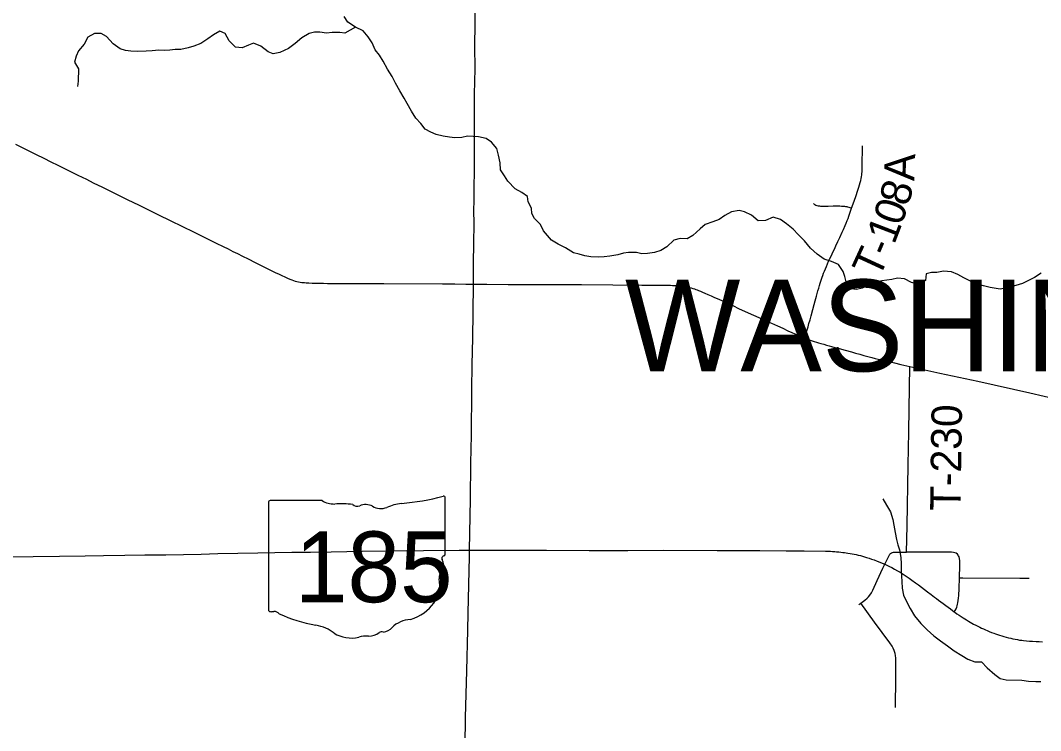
# Model space of a CAD drawing. Extents: x -87 to 2145, y -2128 to 440.
# Drawn here: x 138.4 to 188.6, y 136.3 to 171.2 of the extents above; entities that cross this region are included whole.
import ezdxf

# ---------------------------------------------------------------- set-up
doc = ezdxf.new("R2010")
doc.units = 0
for name, color, linetype in [('GM_X_County_Road', 7, 'Continuous'), ('GM_X_Minor_River', 7, 'Continuous'), ('GM_X_State_Location', 7, 'Continuous'), ('GM_X_State_Route', 7, 'Continuous'), ('GM_X_State_Shield', 7, 'Continuous'), ('GM_X_Township_Road', 7, 'Continuous'), ('GM_X_Township_Road_Text', 7, 'Continuous'), ('GM_X_Township_Text', 7, 'Continuous')]:
    doc.layers.add(name, color=color, linetype=linetype)

msp = doc.modelspace()

# ---------------------------------------------------------------- linework, layer by layer
at = {"layer": 'GM_X_County_Road'}
for points in [[(138.113, 165.112), (138.673, 164.836), (139.14, 164.604), (139.515, 164.42), (139.865, 164.248), (140.199, 164.081), (140.594, 163.888), (141.195, 163.591), (141.614, 163.385), (141.944, 163.219), (142.406, 162.992), (142.79, 162.803), (143.151, 162.626), (143.656, 162.382), (144.17, 162.133), (144.7, 161.872), (145.168, 161.644), (145.741, 161.36), (146.342, 161.062), (146.876, 160.802), (147.579, 160.455), (147.998, 160.249), (148.348, 160.077), (148.584, 159.96), (148.821, 159.841), (149.042, 159.73), (149.289, 159.608), (149.578, 159.465), (149.921, 159.295), (150.112, 159.201), (150.317, 159.097), (150.479, 159.016), (150.644, 158.934), (150.808, 158.853), (150.943, 158.79), (151.069, 158.73), (151.223, 158.658), (151.373, 158.589), (151.515, 158.524), (151.622, 158.478), (151.725, 158.436), (151.811, 158.406), (151.895, 158.38), (151.97, 158.361), (152.052, 158.341), (152.126, 158.328), (152.212, 158.315), (152.282, 158.306), (152.354, 158.3), (152.43, 158.293), (152.566, 158.287), (152.718, 158.28), (152.864, 158.276), (153.029, 158.272), (153.154, 158.269), (153.29, 158.267), (153.474, 158.265), (154.355, 158.265), (155.346, 158.259), (156.247, 158.252), (159.145, 158.241), (159.75, 158.235), (160.294, 158.228), (160.664, 158.227)], [(160.664, 158.227), (161.327, 158.228), (162.367, 158.215), (163.295, 158.214), (164.292, 158.209), (164.902, 158.205), (165.978, 158.202), (167.521, 158.187), (168.96, 158.176), (170.175, 158.172), (170.37, 158.17), (170.457, 158.168), (170.539, 158.165), (170.631, 158.161), (170.724, 158.157), (170.83, 158.148), (170.91, 158.139), (170.982, 158.131), (171.062, 158.118), (171.138, 158.102), (171.212, 158.087), (171.284, 158.07), (171.375, 158.046), (171.466, 158.02), (171.54, 157.996), (171.616, 157.97), (171.679, 157.946), (171.742, 157.92), (171.846, 157.877), (171.941, 157.836), (172.054, 157.787), (172.202, 157.72), (172.367, 157.647), (172.527, 157.575), (172.654, 157.519), (172.885, 157.415), (173.157, 157.291), (173.46, 157.153), (173.719, 157.035), (174.044, 156.887), (174.445, 156.704), (174.862, 156.514), (175.095, 156.41), (175.342, 156.299), (175.624, 156.173), (175.887, 156.054), (176.143, 155.937), (176.332, 155.85), (176.488, 155.778), (176.656, 155.702), (176.779, 155.65), (176.889, 155.605), (176.978, 155.569)], [(176.978, 155.569), (177.04, 155.545), (177.108, 155.52), (177.234, 155.474), (177.343, 155.437), (177.438, 155.407), (177.547, 155.375), (177.644, 155.346), (177.766, 155.312), (177.905, 155.273), (178.05, 155.231), (178.172, 155.197), (178.293, 155.162), (178.456, 155.116), (178.669, 155.058), (178.962, 154.978), (179.268, 154.893), (179.478, 154.834), (179.691, 154.776), (179.88, 154.724), (180.077, 154.669), (180.273, 154.617), (180.431, 154.576), (180.581, 154.539), (180.752, 154.496), (180.926, 154.455), (181.106, 154.413), (181.39, 154.348), (181.696, 154.279), (182.144, 154.177)], [(182.144, 154.177), (183.614, 153.852), (185.491, 153.446), (188.054, 152.873), (189.46, 152.547)]]:
    msp.add_lwpolyline(points, dxfattribs=at)
at = {"layer": 'GM_X_Minor_River'}
for points in [[(166.148, 159.62), (165.868, 159.697), (165.588, 159.765), (165.191, 160.016), (164.833, 160.195), (164.506, 160.394), (164.113, 160.845), (163.97, 161.168), (163.664, 161.457), (163.539, 161.71), (163.525, 161.97), (163.351, 162.275), (163.326, 162.535), (163.039, 162.733), (162.711, 162.911), (162.358, 163.301), (162.192, 163.555), (161.998, 163.85), (161.975, 164.19), (161.893, 164.572), (161.82, 164.894), (161.555, 165.211), (161.288, 165.388), (160.918, 165.478), (160.657, 165.495), (160.365, 165.503), (160.092, 165.441), (159.75, 165.43), (159.489, 165.457), (159.168, 165.506), (158.828, 165.585), (158.569, 165.702), (158.291, 165.859), (158.066, 166.125), (157.83, 166.401), (157.607, 166.737), (157.404, 167.112), (157.249, 167.376), (157.036, 167.741), (156.833, 168.116), (156.669, 168.44), (156.426, 168.806), (156.213, 169.201), (156.039, 169.496), (155.833, 169.751), (155.68, 170.105), (155.486, 170.399), (155.241, 170.686), (154.862, 170.866), (154.486, 171.115), (154.301, 171.39)], [(154.85, 170.874), (154.333, 170.58), (154.082, 170.607), (153.71, 170.607), (153.438, 170.585), (153.097, 170.624), (152.836, 170.631), (152.573, 170.568), (152.216, 170.348), (151.888, 170.068), (151.56, 169.827), (151.133, 169.619), (150.81, 169.558), (150.551, 169.655), (150.205, 169.944), (149.836, 170.083), (149.583, 169.99), (149.278, 169.859), (148.957, 169.887), (148.642, 170.195), (148.449, 170.56), (148.18, 170.677), (147.864, 170.496), (147.588, 170.304), (147.251, 170.063), (146.906, 169.943), (146.623, 169.861), (146.259, 169.78), (145.977, 169.768), (145.715, 169.735), (145.453, 169.732), (145.182, 169.74), (144.849, 169.709), (144.557, 169.686), (144.125, 169.678), (143.803, 169.687), (143.542, 169.724), (143.273, 169.811), (142.926, 170.059), (142.592, 170.408), (142.334, 170.564), (142.012, 170.553), (141.676, 170.382), (141.498, 170.038), (141.219, 169.706), (141.102, 169.439), (141.025, 169.152), (141.219, 168.827), (141.205, 168.209), (141.179, 167.95)], [(188.617, 158.761), (188.281, 158.56), (188.026, 158.417), (187.691, 158.256), (187.367, 158.155), (187.003, 158.064), (186.589, 157.985), (186.098, 158.068), (185.768, 158.147), (185.517, 158.204), (185.099, 158.385), (184.811, 158.543), (184.513, 158.7), (184.194, 158.829), (183.802, 158.859), (183.469, 158.798), (183.218, 158.805), (182.955, 158.742), (182.917, 158.403), (182.591, 158.212), (182.231, 158.302), (181.883, 158.491), (181.542, 158.52), (181.259, 158.448), (180.765, 158.391), (180.39, 158.291), (180.106, 158.169), (179.801, 158.037), (179.518, 157.965), (179.257, 157.992), (179.004, 158.349), (178.939, 158.601), (178.864, 158.853), (178.63, 159.199), (178.292, 159.348), (177.922, 159.458), (177.585, 159.697), (177.25, 159.996), (176.966, 160.353), (176.641, 160.672), (176.396, 160.929), (176.07, 161.197), (175.773, 161.415), (175.413, 161.525), (175.038, 161.365), (174.685, 161.345), (174.359, 161.614), (174.001, 161.793), (173.741, 161.85), (173.367, 161.791), (173.042, 161.61), (172.766, 161.407), (172.441, 161.286), (172.076, 161.166), (171.82, 160.953), (171.461, 160.623), (171.185, 160.461), (170.844, 160.47), (170.52, 160.389), (170.181, 160.059), (169.895, 159.877), (169.571, 159.786), (169.228, 159.735), (168.956, 159.723), (168.696, 159.79), (168.294, 159.791), (168.042, 159.748), (167.769, 159.675), (167.375, 159.596), (167.092, 159.574), (166.84, 159.551), (166.449, 159.571), (166.148, 159.62)], [(180.818, 147.659), (180.992, 147.354), (181.186, 147.019), (181.308, 146.645), (181.352, 146.374), (181.415, 146.012), (181.488, 145.669), (181.552, 145.407), (181.637, 145.155), (181.699, 144.773), (181.722, 144.462), (181.726, 144.192), (181.739, 143.851), (181.743, 143.591), (181.766, 143.26), (181.839, 142.927), (182.002, 142.573), (182.156, 142.268), (182.38, 141.902), (182.683, 141.523), (182.998, 141.214), (183.323, 140.915), (183.66, 140.676), (184.006, 140.426), (184.333, 140.177), (184.7, 139.957), (185.008, 139.778), (185.337, 139.649), (185.679, 139.64), (185.954, 139.342), (186.328, 139.012), (186.596, 138.824), (186.886, 138.756), (187.66, 138.736), (187.981, 138.697), (188.342, 138.667), (188.594, 138.681)]]:
    msp.add_lwpolyline(points, dxfattribs=at)
at = {"layer": 'GM_X_State_Route'}
for points in [[(134.179, 144.807), (134.224, 144.807), (135.774, 144.787), (137.937, 144.809), (138.987, 144.822), (140.292, 144.844), (141.55, 144.859), (142.46, 144.87), (143.506, 144.889), (144.491, 144.902), (145.528, 144.915), (147.256, 144.946), (148.087, 144.965), (150.049, 145.004), (151.731, 145.032), (152.635, 145.046), (153.655, 145.056), (154.424, 145.072), (155.183, 145.083), (158.208, 145.115), (159.968, 145.132), (160.469, 145.136)], [(160.469, 145.136), (162.321, 145.135), (164.261, 145.137), (166.362, 145.124), (168.267, 145.124), (170.034, 145.13), (172.659, 145.128), (174.764, 145.115), (176.053, 145.108), (176.943, 145.104), (177.991, 145.089), (178.124, 145.087), (178.247, 145.083), (178.343, 145.076), (178.449, 145.069), (178.54, 145.061), (178.651, 145.05), (178.751, 145.039), (178.84, 145.028), (178.922, 145.017), (179.007, 145.006), (179.092, 144.993), (179.2, 144.976), (179.304, 144.959), (179.404, 144.939), (179.5, 144.92), (179.604, 144.896), (179.714, 144.868), (179.821, 144.839), (179.918, 144.811), (180.018, 144.781), (180.138, 144.742), (180.261, 144.7), (180.387, 144.657), (180.537, 144.603), (180.674, 144.551), (180.791, 144.503), (180.918, 144.447), (181.043, 144.388), (181.145, 144.339), (181.262, 144.277), (181.39, 144.208), (181.531, 144.125), (181.661, 144.047), (181.809, 143.954), (181.96, 143.854), (182.106, 143.754), (182.249, 143.655), (182.425, 143.529), (182.568, 143.424), (182.72, 143.314), (182.87, 143.203), (183.017, 143.092), (183.191, 142.96), (183.36, 142.832), (183.46, 142.756), (183.555, 142.684), (183.668, 142.598), (183.786, 142.509), (183.914, 142.413), (184.026, 142.329), (184.144, 142.242), (184.252, 142.164), (184.333, 142.106), (184.356, 142.09), (184.465, 142.012), (184.58, 141.931), (184.673, 141.868), (184.769, 141.805), (184.849, 141.753), (184.929, 141.704), (185.025, 141.645), (185.112, 141.595), (185.2, 141.545), (185.285, 141.497), (185.387, 141.443), (185.491, 141.391), (185.589, 141.343), (185.671, 141.304), (185.769, 141.259), (185.865, 141.215), (185.956, 141.176), (186.058, 141.135), (186.171, 141.092), (186.281, 141.05), (186.362, 141.022), (186.459, 140.99), (186.559, 140.957), (186.668, 140.924), (186.774, 140.894), (186.889, 140.862), (187.01, 140.829), (187.119, 140.801), (187.219, 140.777), (187.334, 140.753), (187.44, 140.733), (187.549, 140.716), (187.653, 140.701), (187.748, 140.688), (187.891, 140.673), (188.041, 140.66), (188.184, 140.651), (188.371, 140.642), (188.51, 140.636), (188.668, 140.631)]]:
    msp.add_lwpolyline(points, dxfattribs=at)
at = {"layer": 'GM_X_State_Shield'}
for p, q in [((159.277, 144.943), (159.277, 147.707)), ((150.576, 147.485), (150.576, 142.202)), ((153.21, 147.576), (150.662, 147.576)), ((159.276, 144.944), (159.277, 144.943))]:
    msp.add_line(p, q, dxfattribs=at)
for centre, major_axis, start_param, end_param in [((156.178, 154.779), (9.227, 0), 4.814394, 5.042369), ((159.18, 147.719), (0.0969, 0), 6.141152, 7.989035), ((150.676, 147.497), (0.101, 0), 1.712693, 3.28349), ((153.817, 148.19), (0.978, 0), 4.042523, 4.731795), ((154.141, 144.61), (3.51, 0), 1.404758, 1.657858), ((154.938, 147.524), (0.282, 0), 3.836095, 5.185415), ((155.352, 146.913), (0.586, 0), 0.950623, 2.079405), ((156.109, 147.751), (0.705, 0), 4.081561, 5.145723), ((157.354, 145.963), (1.856, 0), 1.699011, 2.107814), ((159.255, 144.741), (0.15, 0), 1.883978, 3.671073), ((158.301, 144.391), (0.9, 0), 5.934695, 6.695948), ((159.174, 144.933), (0.104, 0), 5.05454, 6.418171), ((159.624, 143.787), (0.655, 0), 2.387724, 3.262537), ((156.694, 143.435), (2.308, 0), 5.101752, 6.440018), ((150.677, 142.191), (0.102, 0), 3.00124, 4.508301), ((150.851, 141.897), (0.28, 0), 0.519207, 1.627899), ((150.692, 142.731), (0.776, 0), 4.665946, 4.897461), ((154.384, 146.644), (6.663, 0), 4.195997, 4.488961), ((157.668, 140.719), (1.264, 0), 1.647645, 2.488434), ((152.397, 139.829), (2.085, 0), 0.823519, 1.323587), ((156.151, 140.964), (0.198, 0), 1.147584, 2.315152), ((156.066, 141.69), (0.746, 0), 4.937069, 5.64225), ((154.652, 141.871), (1.323, 0), 4.026481, 4.996735), ((155.416, 140.044), (1.087, 0), 1.495662, 1.94098), ((155.513, 141.475), (0.705, 0), 4.691044, 5.507374)]:
    msp.add_ellipse(centre, major_axis=major_axis, ratio=0.8, start_param=start_param, end_param=end_param, dxfattribs=at)
at = {"layer": 'GM_X_Township_Road'}
for p, q in [((181.988, 145.045), (182.014, 146.338)), ((187.567, 143.754), (188.014, 143.751)), ((179.642, 142.464), (179.741, 142.533))]:
    msp.add_line(p, q, dxfattribs=at)
for points in [[(160.664, 158.227), (160.67, 159.24), (160.679, 160.24), (160.691, 161.191), (160.686, 161.863), (160.694, 162.323), (160.699, 162.864), (160.705, 163.175), (160.709, 163.601), (160.711, 164.109), (160.708, 164.797), (160.71, 165.239), (160.713, 166.666), (160.719, 167.583), (160.741, 168.825), (160.734, 169.93), (160.742, 171.043), (160.758, 172.376), (160.782, 174.077), (160.793, 175.687), (160.815, 176.79), (160.821, 177.184)], [(179.28, 161.961), (179.399, 162.303), (179.501, 162.592), (179.575, 162.807), (179.637, 162.999), (179.675, 163.119), (179.706, 163.234), (179.731, 163.33), (179.751, 163.424), (179.766, 163.506), (179.779, 163.6), (179.785, 163.67), (179.792, 163.746), (179.794, 163.851), (179.796, 164.018), (179.807, 165.033)], [(176.978, 155.569), (177.029, 155.754), (177.079, 155.936), (177.133, 156.129), (177.177, 156.286), (177.231, 156.474), (177.285, 156.67), (177.372, 156.987), (177.437, 157.219), (177.489, 157.412), (177.548, 157.631), (177.587, 157.772), (177.624, 157.905), (177.661, 158.035), (177.696, 158.156), (177.73, 158.273), (177.758, 158.369), (177.791, 158.467), (177.826, 158.564), (177.86, 158.653), (177.902, 158.762), (177.945, 158.872), (177.989, 158.979), (178.036, 159.094), (178.097, 159.233), (178.149, 159.356), (178.197, 159.46), (178.253, 159.575), (178.318, 159.712), (178.377, 159.834), (178.433, 159.955), (178.505, 160.112), (178.605, 160.324), (178.7, 160.526), (178.815, 160.78), (178.878, 160.919), (178.961, 161.105), (179.015, 161.231), (179.065, 161.355), (179.104, 161.459), (179.146, 161.575), (179.195, 161.715), (179.28, 161.961)], [(177.406, 162.201), (177.436, 162.168), (177.471, 162.143), (177.516, 162.119), (177.564, 162.101), (177.631, 162.083), (177.692, 162.075), (177.742, 162.07), (177.837, 162.067), (177.941, 162.064), (178.128, 162.067), (178.371, 162.073), (178.573, 162.075), (178.692, 162.075), (178.788, 162.071), (178.862, 162.067), (178.929, 162.06), (178.979, 162.053), (179.037, 162.043), (179.083, 162.03), (179.135, 162.014), (179.194, 161.995), (179.28, 161.961)], [(160.469, 145.136), (160.512, 147.64), (160.541, 149.412), (160.561, 150.789), (160.583, 153.022), (160.607, 154.266), (160.632, 155.561), (160.648, 156.831), (160.664, 158.227)], [(182.014, 146.338), (182.068, 149.312), (182.09, 150.953), (182.104, 152.085), (182.144, 154.177)], [(159.998, 118.939), (159.993, 119.354), (160.01, 120.659), (160.025, 121.677), (160.071, 124.029), (160.112, 126.243), (160.142, 127.935), (160.158, 129.064), (160.197, 131.178), (160.21, 132.395), (160.227, 133.766), (160.249, 135.507), (160.275, 136.909), (160.333, 139.198), (160.381, 141.196), (160.396, 142.033), (160.463, 144.819), (160.469, 145.136)], [(180.918, 144.447), (181.077, 144.784), (181.123, 144.875), (181.162, 144.933), (181.2, 144.97), (181.244, 145), (181.294, 145.022), (181.346, 145.033), (181.409, 145.039), (181.988, 145.045)], [(184.59, 143.78), (184.603, 144.377), (184.605, 144.614), (184.593, 144.725), (184.573, 144.801), (184.548, 144.857), (184.524, 144.895), (184.484, 144.942), (184.423, 144.986), (184.368, 145.008), (184.3, 145.027), (184.19, 145.039), (184.001, 145.046), (183.476, 145.043), (181.988, 145.045)], [(179.741, 142.533), (179.934, 142.675), (180.048, 142.771), (180.118, 142.843), (180.181, 142.922), (180.253, 143.034), (180.323, 143.165), (180.537, 143.64), (180.824, 144.247), (180.918, 144.447)], [(184.333, 142.106), (184.376, 142.174), (184.422, 142.247), (184.453, 142.324), (184.475, 142.392), (184.498, 142.473), (184.514, 142.553), (184.531, 142.657), (184.545, 142.781), (184.556, 142.911), (184.578, 143.245), (184.59, 143.78)], [(184.59, 143.78), (184.754, 143.778), (187.567, 143.754)], [(181.446, 137.387), (181.45, 138.862), (181.455, 139.107), (181.459, 139.664), (181.454, 139.83), (181.441, 139.946), (181.415, 140.06), (181.372, 140.203), (181.326, 140.311), (181.269, 140.413), (181.159, 140.578), (180.409, 141.593), (179.741, 142.533)]]:
    msp.add_lwpolyline(points, dxfattribs=at)

# ---------------------------------------------------------------- texts
at = {"layer": 'GM_X_State_Location'}
msp.add_text('185', height=0.005, rotation=0, dxfattribs=at).set_placement((153.064, 144.129))
for s, p in [('s', (154.829, 144.492)), ('r', (154.828, 144.492))]:
    msp.add_text(s, height=0.005, dxfattribs=at).set_placement(p)
at = {"layer": 'GM_X_State_Shield'}
msp.add_text('185', height=3.4805, dxfattribs=at).set_placement((151.873, 142.575))
at = {"layer": 'GM_X_Township_Road_Text'}
for s, rotation, p in [('A', 87.9958, (182.364, 163.291)), ('8', 74.3702, (182.056, 162.017)), ('0', 70.9621, (181.725, 161.05)), ('1', 69.0227, (181.375, 160.136)), ('-', 66.6913, (181.106, 159.508)), ('T', 65.2656, (180.62, 158.452)), ('T-230', 89.1629, (184.641, 147.06))]:
    msp.add_text(s, height=1.5, rotation=rotation, dxfattribs=at).set_placement(p)
at = {"layer": 'GM_X_Township_Text'}
msp.add_text('WASHINGTON', height=4.5, rotation=0, dxfattribs=at).set_placement((168.123, 153.943))

doc.saveas('drawing.dxf')
